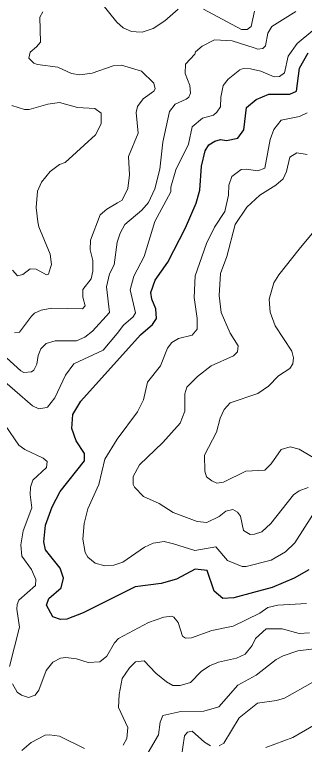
# Model space of a CAD drawing. Extents: x 294.2 to 320.3, y 7482.7 to 7510.7.
# Drawn here: x 318.566 to 319.223, y 7499.421 to 7501.077 of the extents above; entities that cross this region are included whole.
import ezdxf

# ---------------------------------------------------------------- set-up
doc = ezdxf.new("R2010")
doc.units = 0
doc.header["$LTSCALE"] = 0.032
doc.layers.add('1', color=7, linetype='Continuous', lineweight=25)
doc.layers.add('2', color=7, linetype='Continuous', lineweight=13)

msp = doc.modelspace()

# ---------------------------------------------------------------- linework, layer by layer
at = {"layer": '1'}
msp.add_lwpolyline([(319.2331, 7499.8171), (319.2003, 7499.7978), (319.1498, 7499.777), (319.1081, 7499.7651), (319.0635, 7499.7532), (319.0382, 7499.7517), (319.0189, 7499.768), (319.0025, 7499.8156), (318.9758, 7499.8186), (318.9334, 7499.7957), (318.8989, 7499.7858), (318.8399, 7499.7785), (318.7218, 7499.7194), (318.6849, 7499.7047), (318.6707, 7499.704), (318.653, 7499.7103), (318.639, 7499.7369), (318.6441, 7499.7521), (318.672, 7499.7762), (318.677, 7499.7978), (318.6694, 7499.8206), (318.6365, 7499.8624), (318.6327, 7499.8802), (318.6365, 7499.9182), (318.6517, 7499.96), (318.6694, 7499.9943), (318.7252, 7500.064), (318.7252, 7500.0805), (318.7062, 7500.1096), (318.696, 7500.1375), (318.6986, 7500.1692), (318.7163, 7500.1996), (318.852, 7500.3501), (318.8789, 7500.3732), (318.8878, 7500.3872), (318.8866, 7500.409), (318.8776, 7500.4307), (318.875, 7500.4461), (318.8853, 7500.4742), (318.9134, 7500.5151), (318.9538, 7500.5927), (318.9781, 7500.6488), (318.986, 7500.678), (318.9897, 7500.7323), (318.9981, 7500.7677), (319.0065, 7500.7811), (319.02, 7500.7896), (319.0334, 7500.7929), (319.0469, 7500.7912), (319.0721, 7500.7963), (319.0856, 7500.8148), (319.0923, 7500.8654), (319.1142, 7500.8839), (319.1428, 7500.8957), (319.1899, 7500.8957), (319.2051, 7500.9024), (319.2118, 7500.9546), (319.232, 7500.99)], dxfattribs=at)
at = {"layer": '2'}
for points in [[(318.7603, 7501.106), (318.798, 7501.0594), (318.8127, 7501.0466), (318.8317, 7501.0384), (318.842, 7501.0373), (318.8552, 7501.0367), (318.8805, 7501.0451), (318.9069, 7501.0623), (318.9372, 7501.0887)], [(318.9946, 7501.0888), (319.0808, 7501.0428), (319.0936, 7501.0428), (319.1025, 7501.0498), (319.1102, 7501.0843)], [(318.5305, 7500.313), (318.5803, 7500.2683), (318.5873, 7500.2645), (318.6045, 7500.2657), (318.6097, 7500.2696), (318.6167, 7500.2837), (318.6198, 7500.3028), (318.6262, 7500.3181), (318.6378, 7500.3303), (318.6582, 7500.336), (318.7067, 7500.3366), (318.7259, 7500.3443), (318.7431, 7500.3583), (318.7814, 7500.4005), (318.775, 7500.4586), (318.7814, 7500.488), (318.7922, 7500.5084), (318.7986, 7500.5601), (318.8057, 7500.5805), (318.8166, 7500.6006), (318.8544, 7500.6328), (318.8699, 7500.6501), (318.8843, 7500.681), (318.8953, 7500.7256), (318.9021, 7500.7874), (318.9174, 7500.857), (318.9301, 7500.873), (318.955, 7500.8845), (318.9614, 7500.8895), (318.9653, 7500.8979), (318.9633, 7500.9157), (318.9531, 7500.9426), (318.9538, 7500.9642), (318.9748, 7500.9866), (318.9761, 7500.9917), (318.9915, 7501.0051), (319.0195, 7501.0191), (319.0592, 7501.0166), (319.1096, 7501.0013), (319.1179, 7500.9981), (319.1293, 7500.9994), (319.1351, 7501.0057), (319.1402, 7501.0345), (319.1492, 7501.0498), (319.2041, 7501.0837)], [(318.5662, 7500.3545), (318.5777, 7500.3558), (318.6045, 7500.3922), (318.6116, 7500.3992), (318.6263, 7500.4056), (318.6505, 7500.4107), (318.7201, 7500.4088), (318.7265, 7500.4158), (318.7214, 7500.4356), (318.7214, 7500.4528), (318.7399, 7500.4771), (318.7437, 7500.4944), (318.7437, 7500.5186), (318.7373, 7500.5429), (318.7386, 7500.5646), (318.7603, 7500.622), (318.7757, 7500.6354), (318.7999, 7500.6495), (318.8102, 7500.6552), (318.8229, 7500.6821), (318.8267, 7500.7127), (318.8248, 7500.7549), (318.8465, 7500.8072), (318.842, 7500.8544), (318.8446, 7500.8678), (318.858, 7500.8851), (318.8816, 7500.903), (318.8848, 7500.9081), (318.8823, 7500.9209), (318.8542, 7500.9483), (318.8089, 7500.9617), (318.7897, 7500.9604), (318.7425, 7500.9438), (318.7144, 7500.94), (318.6952, 7500.9432), (318.6646, 7500.9572), (318.6186, 7500.9636), (318.6103, 7500.9662), (318.5988, 7500.9776), (318.6014, 7500.991), (318.616, 7501.0032), (318.625, 7501.014), (318.6237, 7501.0709), (318.6301, 7501.083)], [(318.526, 7500.2587), (318.6071, 7500.1885), (318.6212, 7500.1821), (318.6352, 7500.184), (318.6409, 7500.1859), (318.6575, 7500.207), (318.6818, 7500.2581), (318.7009, 7500.2843), (318.7674, 7500.3149), (318.7986, 7500.3526), (318.8133, 7500.3717), (318.835, 7500.3909), (318.8402, 7500.3999), (318.8287, 7500.4522), (318.8369, 7500.4829), (318.8599, 7500.5276), (318.8842, 7500.6067), (318.9206, 7500.6744), (318.9206, 7500.6852), (318.9321, 7500.7242), (318.9602, 7500.7829), (318.9692, 7500.8219), (318.9922, 7500.8413), (319.0174, 7500.8486), (319.0249, 7500.8553), (319.033, 7500.8675), (319.0336, 7500.8889), (319.0394, 7500.9157), (319.0502, 7500.9298), (319.077, 7500.9509), (319.0847, 7500.954), (319.1013, 7500.9534), (319.1243, 7500.9483), (319.1549, 7500.9355), (319.167, 7500.9361), (319.1779, 7500.9444), (319.1862, 7500.9821), (319.2066, 7501.0108), (319.2781, 7501.0696)], [(318.5618, 7500.4969), (318.5732, 7500.4841), (318.5854, 7500.4867), (318.602, 7500.4994), (318.6154, 7500.4988), (318.6384, 7500.486), (318.6429, 7500.4873), (318.6479, 7500.5026), (318.6499, 7500.5097), (318.6473, 7500.5327), (318.6212, 7500.5946), (318.6192, 7500.6061), (318.6154, 7500.6386), (318.6186, 7500.6757), (318.6275, 7500.6961), (318.6473, 7500.7204), (318.6681, 7500.7362), (318.6808, 7500.7412), (318.7501, 7500.8034), (318.7623, 7500.8289), (318.7623, 7500.8531), (318.7482, 7500.8633), (318.7093, 7500.8659), (318.6684, 7500.8768), (318.6416, 7500.873), (318.5995, 7500.8615), (318.5892, 7500.8615), (318.5598, 7500.8704)], [(319.2418, 7499.9408), (319.2015, 7499.8782), (319.1805, 7499.8573), (319.1478, 7499.839), (319.0911, 7499.8246), (319.0821, 7499.8246), (319.0489, 7499.838), (319.0221, 7499.8693), (318.9749, 7499.8603), (318.9264, 7499.8757), (318.9052, 7499.8808), (318.8804, 7499.8769), (318.8606, 7499.868), (318.8114, 7499.8341), (318.791, 7499.8271), (318.7706, 7499.8259), (318.7488, 7499.8316), (318.7322, 7499.8457), (318.7265, 7499.8559), (318.7207, 7499.8865), (318.724, 7499.9216), (318.7322, 7499.9555), (318.7572, 7500.0104), (318.7712, 7500.0678), (318.7986, 7500.1132), (318.8453, 7500.1751), (318.8586, 7500.2026), (318.8679, 7500.2426), (318.8972, 7500.2793), (318.9127, 7500.3194), (318.9224, 7500.3328), (318.9378, 7500.3417), (318.9685, 7500.3494), (318.9799, 7500.3628), (318.9799, 7500.3871), (318.973, 7500.4343), (318.9755, 7500.4841), (319.001, 7500.5569), (319.0195, 7500.594), (319.0425, 7500.6297), (319.0509, 7500.6667), (319.0521, 7500.6897), (319.0591, 7500.7089), (319.0796, 7500.7248), (319.0911, 7500.7261), (319.1179, 7500.7223), (319.1332, 7500.728), (319.1459, 7500.7932), (319.1536, 7500.8161), (319.1709, 7500.8372), (319.2124, 7500.8455), (319.2296, 7500.8538)], [(319.2296, 7500.7593), (319.206, 7500.7631), (319.19, 7500.7529), (319.1824, 7500.7204), (319.1753, 7500.7037), (319.1588, 7500.6897), (319.1223, 7500.6667), (319.093, 7500.6399), (319.0662, 7500.6003), (319.0476, 7500.5276), (319.0328, 7500.4891), (319.0297, 7500.4394), (319.0342, 7500.4005), (319.0547, 7500.3539), (319.0732, 7500.3251), (319.0719, 7500.3117), (319.0623, 7500.3021), (319.0119, 7500.2798), (318.9806, 7500.2555), (318.957, 7500.2313), (318.9525, 7500.216), (318.9525, 7500.1764), (318.9416, 7500.1496), (318.9021, 7500.1055), (318.8497, 7500.0551), (318.835, 7500.0283), (318.835, 7500.0104), (318.8382, 7500.004), (318.8587, 7499.9835), (318.8944, 7499.9676), (318.9257, 7499.9472), (318.98, 7499.9261), (319.0017, 7499.9242), (319.0298, 7499.9376), (319.0451, 7499.9497), (319.0611, 7499.9536), (319.0713, 7499.9478), (319.0783, 7499.9382), (319.0853, 7499.9063), (319.1, 7499.8967), (319.1102, 7499.8974), (319.1268, 7499.9031), (319.1473, 7499.9222), (319.1983, 7499.9867), (319.2111, 7499.9957), (319.2315, 7500.0034)], [(319.296, 7500.6463), (319.2111, 7500.5441), (319.1651, 7500.486), (319.1542, 7500.4681), (319.1434, 7500.4305), (319.1453, 7500.4011), (319.1568, 7500.3705), (319.1945, 7500.313), (319.1983, 7500.2977), (319.197, 7500.2843), (319.19, 7500.2734), (319.1645, 7500.2568), (319.1421, 7500.2338), (319.1179, 7500.2172), (319.0553, 7500.1955), (319.0412, 7500.1808), (319.0323, 7500.161), (319.024, 7500.1291), (318.9965, 7500.0768), (318.9972, 7500.041), (319.0016, 7500.0276), (319.0132, 7500.0187), (319.0247, 7500.0136), (319.04, 7500.0154), (319.0904, 7500.041), (319.1332, 7500.0429), (319.1479, 7500.057), (319.1702, 7500.0895), (319.1907, 7500.0959), (319.2111, 7500.0908), (319.243, 7500.0717)], [(318.5551, 7499.5973), (318.5775, 7499.6866), (318.5712, 7499.7273), (318.5724, 7499.7379), (318.5758, 7499.7479), (318.6137, 7499.781), (318.6148, 7499.795), (318.6045, 7499.8172), (318.5827, 7499.8479), (318.5809, 7499.8738), (318.586, 7499.9056), (318.6052, 7499.9574), (318.6014, 7499.988), (318.6026, 7500.004), (318.6077, 7500.0199), (318.639, 7500.0487), (318.6403, 7500.0627), (318.6314, 7500.0704), (318.5899, 7500.0895), (318.5758, 7500.0998), (318.5452, 7500.1451)], [(319.2281, 7499.7403), (319.1627, 7499.7367), (319.1403, 7499.7311), (319.1225, 7499.7183), (319.0617, 7499.6892), (319.0132, 7499.679), (318.9672, 7499.6624), (318.9538, 7499.6617), (318.9468, 7499.6662), (318.9372, 7499.6975), (318.9276, 7499.709), (318.9225, 7499.7115), (318.9046, 7499.7097), (318.8695, 7499.6969), (318.8018, 7499.6611), (318.7929, 7499.6515), (318.7756, 7499.6209), (318.7597, 7499.6081), (318.7329, 7499.6062), (318.7067, 7499.6145), (318.6825, 7499.6178), (318.6705, 7499.6162), (318.6527, 7499.6075), (318.6383, 7499.588), (318.6211, 7499.5435), (318.6131, 7499.5324), (318.5976, 7499.5268), (318.5821, 7499.5324), (318.5723, 7499.5391), (318.5614, 7499.558)], [(319.2347, 7499.6739), (319.2111, 7499.6726), (319.1728, 7499.6828), (319.1364, 7499.6828), (319.1121, 7499.6611), (319.1045, 7499.6452), (319.0892, 7499.6254), (319.0694, 7499.6164), (319.0285, 7499.6075), (319.0081, 7499.5992), (318.9895, 7499.5864), (318.9653, 7499.5615), (318.9417, 7499.5545), (318.925, 7499.5545), (318.911, 7499.5628), (318.8867, 7499.5826), (318.86, 7499.6101), (318.8401, 7499.6081), (318.8267, 7499.5947), (318.8101, 7499.5705), (318.8031, 7499.5341), (318.8018, 7499.5047), (318.8229, 7499.4587), (318.8204, 7499.4338), (318.8121, 7499.4191)], [(319.2699, 7499.6407), (319.2086, 7499.633), (319.1754, 7499.6215), (319.1594, 7499.6132), (319.1141, 7499.5781), (319.0726, 7499.5551), (319.0291, 7499.5059), (318.9953, 7499.4964), (318.943, 7499.4951), (318.9027, 7499.4862), (318.8963, 7499.4715), (318.8925, 7499.4421), (318.8638, 7499.3936)], [(319.1358, 7499.414), (319.1971, 7499.4364), (319.2635, 7499.4747), (319.3701, 7499.5123), (319.3796, 7499.5213), (319.3784, 7499.5328), (319.3548, 7499.5481), (319.335, 7499.5634), (319.3133, 7499.5749), (319.2705, 7499.5736), (319.2424, 7499.5622), (319.1779, 7499.5258), (319.16, 7499.52), (319.1166, 7499.5143), (319.0751, 7499.4811), (319.0406, 7499.4236), (319.0298, 7499.4172)], [(319.0106, 7499.4178), (318.9966, 7499.4255), (318.9685, 7499.4504), (318.9583, 7499.4485), (318.9512, 7499.4402), (318.9436, 7499.3885)], [(318.7249, 7499.4112), (318.6681, 7499.4393), (318.6457, 7499.4421), (318.6354, 7499.4415), (318.6038, 7499.4248), (318.5826, 7499.407)]]:
    msp.add_lwpolyline(points, dxfattribs=at)

doc.saveas('drawing.dxf')
